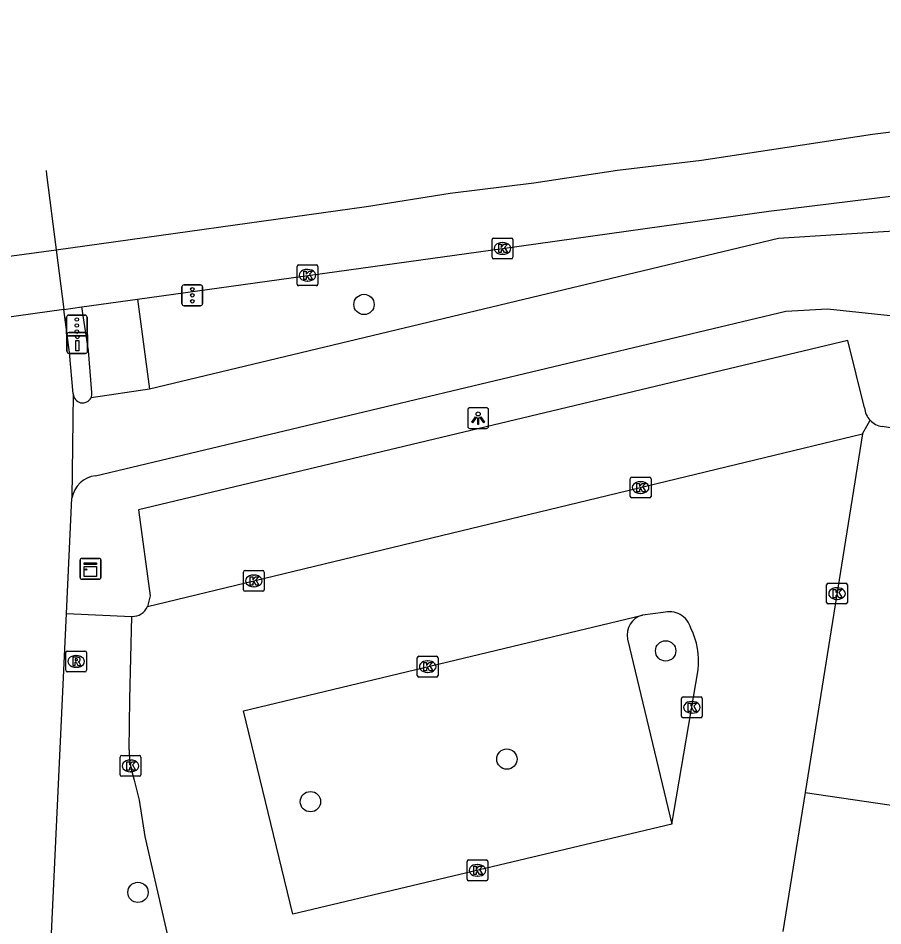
# Model space of a CAD drawing. Extents: x 158038 to 159242, y 380133 to 381214.
# Drawn here: x 158563.26 to 158604.88, y 381109.65 to 381153.34 of the extents above; entities that cross this region are included whole.
import ezdxf

# ---------------------------------------------------------------- set-up
doc = ezdxf.new("R2010")
doc.units = 0
for name, color, linetype in [('IMGEO_Boom', 7, 'Continuous'), ('IMGEO_Drukknoppaal', 7, 'Continuous'), ('IMGEO_Fietspad_open', 7, 'Continuous'), ('IMGEO_Kast', 7, 'Continuous'), ('IMGEO_Kolk', 7, 'Continuous'), ('IMGEO_Lichtpunt', 7, 'Continuous'), ('IMGEO_Parkeervlak_open', 7, 'Continuous'), ('IMGEO_Rijbaan_lokaal_open', 7, 'Continuous'), ('IMGEO_Rijbaan_regionaal_gesloten', 7, 'Continuous'), ('IMGEO_Rioolput', 7, 'Continuous'), ('IMGEO_Verkeersregelinstallatiepaal', 7, 'Continuous'), ('IMGEO_Voetpad_open', 7, 'Continuous')]:
    doc.layers.add(name, color=color, linetype=linetype)

msp = doc.modelspace()

# ---------------------------------------------------------------- linework, layer by layer
at = {"layer": 'IMGEO_Boom'}
for centre in [(158579.905, 381139.56), (158594.423, 381122.882), (158586.78, 381117.675), (158577.325, 381115.625), (158569.026, 381111.259)]:
    msp.add_circle(centre, 0.489, dxfattribs=at)
at = {"layer": 'IMGEO_Drukknoppaal'}
for p, q in [((158565.609, 381137.304), (158565.609, 381138.104)), ((158565.609, 381138.104), (158565.609, 381137.304)), ((158565.709, 381138.204), (158566.499, 381138.204)), ((158566.499, 381138.204), (158565.709, 381138.204)), ((158566.599, 381138.104), (158566.599, 381137.304)), ((158566.599, 381137.304), (158566.599, 381138.104)), ((158566.499, 381137.204), (158565.709, 381137.204)), ((158565.709, 381137.204), (158566.499, 381137.204))]:
    msp.add_line(p, q, dxfattribs=at)
msp.add_lwpolyline([(158566.179, 381137.829), (158566.179, 381137.329), (158566.029, 381137.329), (158566.029, 381137.829), (158566.179, 381137.829)], dxfattribs=at)
msp.add_circle((158566.104, 381137.994), 0.085, dxfattribs=at)
for centre, start, end in [((158565.709, 381138.104), 90, 180), ((158565.709, 381138.104), 90, 180), ((158566.499, 381138.104), 0, 90), ((158566.499, 381138.104), 360, 90), ((158565.709, 381137.304), 180, 270), ((158565.709, 381137.304), 180, 270), ((158566.499, 381137.304), 270, 0), ((158566.499, 381137.304), 270, 0)]:
    msp.add_arc(centre, 0.1, start, end, dxfattribs=at)
at = {"layer": 'IMGEO_Fietspad_open'}
for points in [[(158616.805, 381144.317), (158615.651, 381144.192), (158605.659, 381143.104), (158599.855, 381142.736), (158569.587, 381135.484)], [(158565.911, 381135.255), (158565.738, 381137.243), (158565.451, 381139.318)], [(158566.987, 381131.316), (158600.202, 381139.236), (158602.211, 381139.343), (158610.509, 381138.46), (158611.362, 381137.896)], [(158569.587, 381135.484), (158566.766, 381135.071)], [(158565.911, 381135.255), (158565.848, 381130.24)], [(158565.585, 381124.679), (158565.848, 381130.24)], [(158564.827, 381108.642), (158564.841, 381108.942), (158565.585, 381124.679)]]:
    msp.add_lwpolyline(points, dxfattribs=at)
for centre, radius, start, end in [((158566.362, 381135.271), 0.451, 182.0271, 333.6827), ((158567.149, 381130.004), 1.322, 97.029, 169.7126)]:
    msp.add_arc(centre, radius, start, end, dxfattribs=at)
at = {"layer": 'IMGEO_Kast'}
for p, q in [((158566.241, 381126.411), (158566.241, 381127.252)), ((158566.241, 381127.252), (158566.241, 381126.411)), ((158566.316, 381127.336), (158567.157, 381127.336)), ((158567.157, 381127.336), (158566.316, 381127.336)), ((158567.241, 381127.261), (158567.241, 381126.42)), ((158567.241, 381126.42), (158567.241, 381127.261)), ((158567.166, 381126.336), (158566.325, 381126.336)), ((158566.325, 381126.336), (158567.166, 381126.336))]:
    msp.add_line(p, q, dxfattribs=at)
for points in [[(158566.436, 381127.126), (158567.036, 381127.126), (158567.036, 381127.041), (158566.436, 381127.041), (158566.436, 381127.126)], [(158566.436, 381126.951), (158567.036, 381126.951), (158567.036, 381126.462), (158566.436, 381126.462), (158566.436, 381126.951)]]:
    msp.add_lwpolyline(points, dxfattribs=at)
msp.add_circle((158566.52, 381126.8), 0.0377, dxfattribs=at)
for centre, start, end in [((158566.319, 381127.258), 92.4484, 184.2845), ((158566.319, 381127.258), 92.4484, 184.2845), ((158567.163, 381127.258), 2.4484, 94.2845), ((158567.163, 381127.258), 2.4484, 94.2845), ((158566.319, 381126.414), 182.4484, 274.2845), ((158566.319, 381126.414), 182.4484, 274.2845), ((158567.163, 381126.414), 272.4484, 4.2845), ((158567.163, 381126.414), 272.4484, 4.2845)]:
    msp.add_arc(centre, 0.0779, start, end, dxfattribs=at)
at = {"layer": 'IMGEO_Kolk'}
for p, q in [((158586.142, 381142.757), (158586.994, 381142.757)), ((158586.067, 381141.831), (158586.067, 381142.683)), ((158586.555, 381142.537), (158586.58, 381142.537)), ((158587.068, 381142.683), (158587.068, 381141.831)), ((158586.578, 381141.977), (158586.553, 381141.977)), ((158576.684, 381140.538), (158576.684, 381141.39)), ((158576.759, 381141.464), (158577.611, 381141.464)), ((158577.685, 381141.39), (158577.685, 381140.538)), ((158586.994, 381141.757), (158586.142, 381141.757)), ((158577.172, 381141.244), (158577.197, 381141.244)), ((158577.195, 381140.684), (158577.17, 381140.684)), ((158577.611, 381140.464), (158576.759, 381140.464)), ((158592.717, 381130.321), (158592.717, 381131.173)), ((158592.792, 381131.247), (158593.644, 381131.247)), ((158593.205, 381131.027), (158593.23, 381131.027)), ((158593.718, 381131.173), (158593.718, 381130.321)), ((158593.228, 381130.467), (158593.203, 381130.467)), ((158593.644, 381130.247), (158592.792, 381130.247)), ((158574.104, 381125.827), (158574.104, 381126.679)), ((158574.179, 381126.753), (158575.031, 381126.753)), ((158574.592, 381126.533), (158574.617, 381126.533)), ((158575.105, 381126.679), (158575.105, 381125.827)), ((158602.244, 381126.141), (158603.096, 381126.141)), ((158575.031, 381125.753), (158574.179, 381125.753)), ((158574.615, 381125.973), (158574.59, 381125.973)), ((158602.169, 381125.215), (158602.169, 381126.067)), ((158602.657, 381125.921), (158602.682, 381125.921)), ((158603.17, 381126.067), (158603.17, 381125.215)), ((158602.68, 381125.361), (158602.655, 381125.361)), ((158603.096, 381125.141), (158602.244, 381125.141)), ((158582.543, 381122.625), (158583.395, 381122.625)), ((158582.468, 381121.699), (158582.468, 381122.551)), ((158582.956, 381122.405), (158582.981, 381122.405)), ((158583.469, 381122.551), (158583.469, 381121.699)), ((158582.979, 381121.845), (158582.954, 381121.845)), ((158583.395, 381121.625), (158582.543, 381121.625)), ((158595.185, 381119.741), (158595.185, 381120.593)), ((158595.26, 381120.667), (158596.112, 381120.667)), ((158595.673, 381120.447), (158595.698, 381120.447)), ((158596.186, 381120.593), (158596.186, 381119.741)), ((158596.112, 381119.667), (158595.26, 381119.667)), ((158595.696, 381119.887), (158595.671, 381119.887)), ((158568.242, 381117.847), (158569.094, 381117.847)), ((158568.167, 381116.921), (158568.167, 381117.773)), ((158568.655, 381117.627), (158568.68, 381117.627)), ((158569.168, 381117.773), (158569.168, 381116.921)), ((158568.678, 381117.067), (158568.653, 381117.067)), ((158569.094, 381116.847), (158568.242, 381116.847)), ((158584.864, 381111.893), (158584.864, 381112.745)), ((158584.939, 381112.819), (158585.791, 381112.819)), ((158585.352, 381112.599), (158585.377, 381112.599)), ((158585.865, 381112.745), (158585.865, 381111.893)), ((158585.791, 381111.819), (158584.939, 381111.819)), ((158585.375, 381112.039), (158585.35, 381112.039))]:
    msp.add_line(p, q, dxfattribs=at)
for points in [[(158586.142, 381142.757), (158586.994, 381142.757)], [(158586.067, 381141.831), (158586.067, 381142.683)], [(158586.388, 381142.457), (158586.511, 381142.457), (158586.511, 381142.306), (158586.641, 381142.457), (158586.805, 381142.457), (158586.659, 381142.306), (158586.812, 381142.057), (158586.66, 381142.057), (158586.575, 381142.221), (158586.511, 381142.154), (158586.511, 381142.057), (158586.388, 381142.057), (158586.388, 381142.457)], [(158587.068, 381142.683), (158587.068, 381141.831)], [(158576.684, 381140.538), (158576.684, 381141.39)], [(158576.759, 381141.464), (158577.611, 381141.464)], [(158577.685, 381141.39), (158577.685, 381140.538)], [(158586.994, 381141.757), (158586.142, 381141.757)], [(158577.005, 381141.164), (158577.128, 381141.164), (158577.128, 381141.013), (158577.258, 381141.164), (158577.422, 381141.164), (158577.276, 381141.013), (158577.429, 381140.764), (158577.277, 381140.764), (158577.192, 381140.928), (158577.128, 381140.861), (158577.128, 381140.764), (158577.005, 381140.764), (158577.005, 381141.164)], [(158577.611, 381140.464), (158576.759, 381140.464)], [(158592.717, 381130.321), (158592.717, 381131.173)], [(158592.792, 381131.247), (158593.644, 381131.247)], [(158593.038, 381130.947), (158593.161, 381130.947), (158593.161, 381130.796), (158593.291, 381130.947), (158593.455, 381130.947), (158593.309, 381130.796), (158593.462, 381130.547), (158593.31, 381130.547), (158593.225, 381130.711), (158593.161, 381130.644), (158593.161, 381130.547), (158593.038, 381130.547), (158593.038, 381130.947)], [(158593.718, 381131.173), (158593.718, 381130.321)], [(158593.644, 381130.247), (158592.792, 381130.247)], [(158574.104, 381125.827), (158574.104, 381126.679)], [(158574.179, 381126.753), (158575.031, 381126.753)], [(158575.105, 381126.679), (158575.105, 381125.827)], [(158574.425, 381126.453), (158574.548, 381126.453), (158574.548, 381126.302), (158574.678, 381126.453), (158574.842, 381126.453), (158574.696, 381126.302), (158574.849, 381126.053), (158574.697, 381126.053), (158574.612, 381126.217), (158574.548, 381126.15), (158574.548, 381126.053), (158574.425, 381126.053), (158574.425, 381126.453)], [(158602.244, 381126.141), (158603.096, 381126.141)], [(158575.031, 381125.753), (158574.179, 381125.753)], [(158602.169, 381125.215), (158602.169, 381126.067)], [(158602.49, 381125.841), (158602.613, 381125.841), (158602.613, 381125.69), (158602.743, 381125.841), (158602.907, 381125.841), (158602.761, 381125.69), (158602.914, 381125.441), (158602.762, 381125.441), (158602.677, 381125.605), (158602.613, 381125.538), (158602.613, 381125.441), (158602.49, 381125.441), (158602.49, 381125.841)], [(158603.17, 381126.067), (158603.17, 381125.215)], [(158603.096, 381125.141), (158602.244, 381125.141)], [(158582.543, 381122.625), (158583.395, 381122.625)], [(158582.468, 381121.699), (158582.468, 381122.551)], [(158582.789, 381122.325), (158582.912, 381122.325), (158582.912, 381122.174), (158583.042, 381122.325), (158583.206, 381122.325), (158583.06, 381122.174), (158583.213, 381121.925), (158583.061, 381121.925), (158582.976, 381122.089), (158582.912, 381122.022), (158582.912, 381121.925), (158582.789, 381121.925), (158582.789, 381122.325)], [(158583.469, 381122.551), (158583.469, 381121.699)], [(158583.395, 381121.625), (158582.543, 381121.625)], [(158595.185, 381119.741), (158595.185, 381120.593)], [(158595.26, 381120.667), (158596.112, 381120.667)], [(158596.186, 381120.593), (158596.186, 381119.741)], [(158595.506, 381120.367), (158595.629, 381120.367), (158595.629, 381120.216), (158595.759, 381120.367), (158595.923, 381120.367), (158595.777, 381120.216), (158595.93, 381119.967), (158595.778, 381119.967), (158595.693, 381120.131), (158595.629, 381120.064), (158595.629, 381119.967), (158595.506, 381119.967), (158595.506, 381120.367)], [(158596.112, 381119.667), (158595.26, 381119.667)], [(158568.242, 381117.847), (158569.094, 381117.847)], [(158568.167, 381116.921), (158568.167, 381117.773)], [(158568.488, 381117.547), (158568.611, 381117.547), (158568.611, 381117.396), (158568.741, 381117.547), (158568.905, 381117.547), (158568.759, 381117.396), (158568.912, 381117.147), (158568.76, 381117.147), (158568.675, 381117.311), (158568.611, 381117.244), (158568.611, 381117.147), (158568.488, 381117.147), (158568.488, 381117.547)], [(158569.168, 381117.773), (158569.168, 381116.921)], [(158569.094, 381116.847), (158568.242, 381116.847)], [(158584.864, 381111.893), (158584.864, 381112.745)], [(158584.939, 381112.819), (158585.791, 381112.819)], [(158585.865, 381112.745), (158585.865, 381111.893)], [(158585.185, 381112.519), (158585.308, 381112.519), (158585.308, 381112.368), (158585.438, 381112.519), (158585.602, 381112.519), (158585.456, 381112.368), (158585.609, 381112.119), (158585.457, 381112.119), (158585.372, 381112.283), (158585.308, 381112.216), (158585.308, 381112.119), (158585.185, 381112.119), (158585.185, 381112.519)], [(158585.791, 381111.819), (158584.939, 381111.819)]]:
    msp.add_lwpolyline(points, dxfattribs=at)
for centre, start, end in [((158586.144, 381142.681), 91.552, 178.448), ((158586.144, 381142.681), 91.552, 178.448), ((158586.992, 381142.681), 1.552, 88.448), ((158586.992, 381142.681), 1.552, 88.448), ((158586.144, 381141.833), 181.552, 268.448), ((158586.144, 381141.833), 181.552, 268.448), ((158586.992, 381141.833), 271.552, 358.448), ((158586.992, 381141.833), 271.552, 358.448), ((158576.761, 381141.388), 91.552, 178.448), ((158576.761, 381141.388), 91.552, 178.448), ((158577.609, 381141.388), 1.552, 88.448), ((158577.609, 381141.388), 1.552, 88.448), ((158576.761, 381140.54), 181.552, 268.448), ((158576.761, 381140.54), 181.552, 268.448), ((158577.609, 381140.54), 271.552, 358.448), ((158577.609, 381140.54), 271.552, 358.448), ((158592.794, 381131.171), 91.552, 178.448), ((158592.794, 381131.171), 91.552, 178.448), ((158593.642, 381131.171), 1.552, 88.448), ((158593.642, 381131.171), 1.552, 88.448), ((158592.794, 381130.323), 181.552, 268.448), ((158592.794, 381130.323), 181.552, 268.448), ((158593.642, 381130.323), 271.552, 358.448), ((158593.642, 381130.323), 271.552, 358.448), ((158574.181, 381126.677), 91.552, 178.448), ((158574.181, 381126.677), 91.552, 178.448), ((158575.029, 381126.677), 1.552, 88.448), ((158575.029, 381126.677), 1.552, 88.448), ((158602.246, 381126.065), 91.552, 178.448), ((158602.246, 381126.065), 91.552, 178.448), ((158603.094, 381126.065), 1.552, 88.448), ((158603.094, 381126.065), 1.552, 88.448), ((158574.181, 381125.829), 181.552, 268.448), ((158574.181, 381125.829), 181.552, 268.448), ((158575.029, 381125.829), 271.552, 358.448), ((158575.029, 381125.829), 271.552, 358.448), ((158602.246, 381125.217), 181.552, 268.448), ((158602.246, 381125.217), 181.552, 268.448), ((158603.094, 381125.217), 271.552, 358.448), ((158603.094, 381125.217), 271.552, 358.448), ((158582.545, 381122.549), 91.552, 178.448), ((158582.545, 381122.549), 91.552, 178.448), ((158583.393, 381122.549), 1.552, 88.448), ((158583.393, 381122.549), 1.552, 88.448), ((158582.545, 381121.701), 181.552, 268.448), ((158582.545, 381121.701), 181.552, 268.448), ((158583.393, 381121.701), 271.552, 358.448), ((158583.393, 381121.701), 271.552, 358.448), ((158595.262, 381120.591), 91.552, 178.448), ((158595.262, 381120.591), 91.552, 178.448), ((158596.11, 381120.591), 1.552, 88.448), ((158596.11, 381120.591), 1.552, 88.448), ((158595.262, 381119.743), 181.552, 268.448), ((158595.262, 381119.743), 181.552, 268.448), ((158596.11, 381119.743), 271.552, 358.448), ((158596.11, 381119.743), 271.552, 358.448), ((158568.244, 381117.771), 91.552, 178.448), ((158568.244, 381117.771), 91.552, 178.448), ((158569.092, 381117.771), 1.552, 88.448), ((158569.092, 381117.771), 1.552, 88.448), ((158568.244, 381116.923), 181.552, 268.448), ((158568.244, 381116.923), 181.552, 268.448), ((158569.092, 381116.923), 271.552, 358.448), ((158569.092, 381116.923), 271.552, 358.448), ((158584.941, 381112.743), 91.552, 178.448), ((158584.941, 381112.743), 91.552, 178.448), ((158585.789, 381112.743), 1.552, 88.448), ((158585.789, 381112.743), 1.552, 88.448), ((158584.941, 381111.895), 181.552, 268.448), ((158584.941, 381111.895), 181.552, 268.448), ((158585.789, 381111.895), 271.552, 358.448), ((158585.789, 381111.895), 271.552, 358.448)]:
    msp.add_arc(centre, 0.0765, start, end, dxfattribs=at)
for centre, major_axis, ratio, start_param, end_param in [((158586.554, 381142.257), (-0.387, 0.002), 0.722429, 4.712389, 7.853982), ((158586.579, 381142.257), (-0.39, 0.002), 0.717154, 1.570796, 4.712389), ((158577.171, 381140.964), (-0.387, 0.002), 0.722429, 4.712389, 7.853982), ((158577.196, 381140.964), (-0.39, 0.002), 0.717154, 1.570796, 4.712389), ((158593.204, 381130.747), (-0.387, 0.002), 0.722429, 4.712389, 7.853982), ((158593.229, 381130.747), (-0.39, 0.002), 0.717154, 1.570796, 4.712389), ((158574.591, 381126.253), (-0.387, 0.002), 0.722429, 4.712389, 7.853982), ((158574.616, 381126.253), (-0.39, 0.002), 0.717154, 1.570796, 4.712389), ((158602.656, 381125.641), (-0.387, 0.002), 0.722429, 4.712389, 7.853982), ((158602.681, 381125.641), (-0.39, 0.002), 0.717154, 1.570796, 4.712389), ((158582.955, 381122.125), (-0.387, 0.002), 0.722429, 4.712389, 7.853982), ((158582.98, 381122.125), (-0.39, 0.002), 0.717154, 1.570796, 4.712389), ((158595.672, 381120.167), (-0.387, 0.002), 0.722429, 4.712389, 7.853982), ((158595.697, 381120.167), (-0.39, 0.002), 0.717154, 1.570796, 4.712389), ((158568.654, 381117.347), (-0.387, 0.002), 0.722429, 4.712389, 7.853982), ((158568.679, 381117.347), (-0.39, 0.002), 0.717154, 1.570796, 4.712389), ((158585.351, 381112.319), (-0.387, 0.002), 0.722429, 4.712389, 7.853982), ((158585.376, 381112.319), (-0.39, 0.002), 0.717154, 1.570796, 4.712389)]:
    msp.add_ellipse(centre, major_axis=major_axis, ratio=ratio, start_param=start_param, end_param=end_param, dxfattribs=at)
at = {"layer": 'IMGEO_Lichtpunt'}
for p, q in [((158584.899, 381134.492), (158584.899, 381133.685)), ((158584.899, 381134.492), (158584.899, 381133.685)), ((158585.801, 381134.587), (158584.993, 381134.587)), ((158585.801, 381134.587), (158584.993, 381134.587)), ((158585.895, 381133.685), (158585.895, 381134.492)), ((158585.895, 381133.685), (158585.895, 381134.492)), ((158584.993, 381133.591), (158585.801, 381133.591)), ((158584.993, 381133.591), (158585.801, 381133.591))]:
    msp.add_line(p, q, dxfattribs=at)
for points in [[(158585.273, 381134.156), (158585.312, 381134.128), (158585.124, 381133.866), (158585.086, 381133.893), (158585.273, 381134.156)], [(158585.375, 381134.108), (158585.422, 381134.108), (158585.422, 381133.786), (158585.375, 381133.786), (158585.375, 381134.108)], [(158585.485, 381134.128), (158585.523, 381134.155), (158585.71, 381133.893), (158585.671, 381133.865), (158585.485, 381134.128)]]:
    msp.add_lwpolyline(points, dxfattribs=at)
msp.add_circle((158585.398, 381134.29), 0.0994, dxfattribs=at)
for centre, start, end in [((158584.993, 381134.492), 90, 180), ((158584.993, 381134.492), 90, 180), ((158585.801, 381134.492), 0, 90), ((158585.801, 381134.492), 0, 90), ((158584.993, 381133.685), 180, 270), ((158584.993, 381133.685), 180, 270), ((158585.801, 381133.685), 270, 0), ((158585.801, 381133.685), 270, 360)]:
    msp.add_arc(centre, 0.0946, start, end, dxfattribs=at)
at = {"layer": 'IMGEO_Parkeervlak_open'}
for points in [[(158603.9, 381133.324), (158604.262, 381133.987)], [(158592.588, 381123.443), (158594.723, 381114.544)]]:
    msp.add_lwpolyline(points, dxfattribs=at)
msp.add_arc((158593.541, 381123.657), 0.977, 103.8665, 192.6824, dxfattribs=at)
at = {"layer": 'IMGEO_Rijbaan_lokaal_open'}
for points in [[(158569.477, 381125.013), (158603.9, 381133.324)], [(158603.9, 381133.324), (158601.134, 381116.072)], [(158568.602, 381118.118), (158568.631, 381120.556), (158568.738, 381124.542)], [(158594.723, 381114.544), (158576.476, 381110.204), (158574.107, 381120.001), (158593.307, 381124.606)], [(158594.3, 381124.727), (158593.307, 381124.606)], [(158594.723, 381114.544), (158595.983, 381121.978)], [(158572.139, 381101.894), (158569.374, 381113.946), (158569.095, 381115.699), (158568.851, 381116.656)], [(158601.134, 381116.072), (158600.059, 381109.371)]]:
    msp.add_lwpolyline(points, dxfattribs=at)
for centre, radius, start, end in [((158568.768, 381125.31), 0.768, 267.7358, 337.2868), ((158594.599, 381123.707), 1.063, 14.6107, 106.3465), ((158592.656, 381122.417), 3.355, 352.4878, 27.6721), ((158572.836, 381118.087), 4.235, 179.5803, 199.7508)]:
    msp.add_arc(centre, radius, start, end, dxfattribs=at)
at = {"layer": 'IMGEO_Rijbaan_regionaal_gesloten'}
for points in [[(158565.089, 381142.184), (158580.025, 381144.281), (158584.045, 381144.912), (158588.083, 381145.408), (158592.105, 381146.025), (158596.145, 381146.511), (158600.263, 381147.137), (158604.381, 381147.763), (158608.514, 381148.277), (158612.413, 381148.761), (158616.514, 381149.387), (158620.614, 381150.012), (158624.729, 381150.529), (158628.827, 381151.172), (158634.872, 381151.953), (158638.96, 381152.551), (158645.463, 381153.341)], [(158569.005, 381139.818), (158586.564, 381142.257), (158599.383, 381144.051), (158609.427, 381145.279), (158619.38, 381146.794), (158621.269, 381147.082)], [(158564.605, 381146.012), (158564.629, 381145.818), (158565.089, 381142.184)], [(158539.597, 381138.746), (158565.089, 381142.184)], [(158565.089, 381142.184), (158565.451, 381139.318)], [(158566.328, 381139.441), (158569.005, 381139.818)], [(158565.451, 381139.318), (158562.466, 381138.897)], [(158565.451, 381139.318), (158566.328, 381139.441)]]:
    msp.add_lwpolyline(points, dxfattribs=at)
at = {"layer": 'IMGEO_Rioolput'}
for p, q in [((158565.549, 381121.95), (158565.549, 381122.802)), ((158565.624, 381122.876), (158566.476, 381122.876)), ((158566.037, 381122.656), (158566.062, 381122.656)), ((158566.55, 381122.802), (158566.55, 381121.95)), ((158566.476, 381121.876), (158565.624, 381121.876)), ((158566.06, 381122.096), (158566.035, 381122.096))]:
    msp.add_line(p, q, dxfattribs=at)
for points in [[(158565.549, 381121.95), (158565.549, 381122.802)], [(158565.624, 381122.876), (158566.476, 381122.876)], [(158566.55, 381122.802), (158566.55, 381121.95)], [(158566.138, 381122.574), (158565.886, 381122.576), (158565.886, 381122.176)], [(158565.886, 381122.176), (158566.01, 381122.176), (158566.01, 381122.338), (158566.021, 381122.338)], [(158566.064, 381122.495), (158566.01, 381122.495), (158566.01, 381122.414)], [(158566.01, 381122.414), (158566.062, 381122.414)], [(158566.068, 381122.309), (158566.139, 381122.176), (158566.279, 381122.176), (158566.214, 381122.302)], [(158566.476, 381121.876), (158565.624, 381121.876)]]:
    msp.add_lwpolyline(points, dxfattribs=at)
for centre, radius, start, end in [((158565.626, 381122.8), 0.0765, 91.552, 178.448), ((158565.626, 381122.8), 0.0765, 91.552, 178.448), ((158566.474, 381122.8), 0.0765, 1.552, 88.448), ((158566.474, 381122.8), 0.0765, 1.552, 88.448), ((158566.02, 381122.285), 0.0533, 26.0293, 88.6989), ((158566.046, 381122.603), 0.19, 274.7715, 282.9687), ((158566.07, 381122.399), 0.0964, 77.0061, 93.1865), ((158566.084, 381122.456), 0.0378, 276.6634, 79.6772), ((158566.137, 381122.464), 0.109, 350.3612, 89.416), ((158566.135, 381122.464), 0.112, 277.5842, 350.9817), ((158566.119, 381122.249), 0.108, 29.5134, 73.7905), ((158565.626, 381121.952), 0.0765, 181.552, 268.448), ((158565.626, 381121.952), 0.0765, 181.552, 268.448), ((158566.474, 381121.952), 0.0765, 271.552, 358.448), ((158566.474, 381121.952), 0.0765, 271.552, 358.448)]:
    msp.add_arc(centre, radius, start, end, dxfattribs=at)
for centre, major_axis, ratio, start_param, end_param in [((158566.036, 381122.376), (-0.387, 0.002), 0.722429, 4.712389, 7.853982), ((158566.061, 381122.376), (-0.39, 0.002), 0.717154, 1.570796, 4.712389)]:
    msp.add_ellipse(centre, major_axis=major_axis, ratio=ratio, start_param=start_param, end_param=end_param, dxfattribs=at)
at = {"layer": 'IMGEO_Verkeersregelinstallatiepaal'}
for p, q in [((158571.143, 381139.6), (158571.143, 381140.4)), ((158571.143, 381140.4), (158571.143, 381139.6)), ((158571.243, 381140.5), (158572.033, 381140.5)), ((158572.033, 381140.5), (158571.243, 381140.5)), ((158572.133, 381140.4), (158572.133, 381139.6)), ((158572.133, 381139.6), (158572.133, 381140.4)), ((158572.033, 381139.5), (158571.243, 381139.5)), ((158571.243, 381139.5), (158572.033, 381139.5)), ((158565.59, 381138.144), (158565.59, 381138.944)), ((158565.59, 381138.944), (158565.59, 381138.144)), ((158565.69, 381139.044), (158566.48, 381139.044)), ((158566.48, 381139.044), (158565.69, 381139.044)), ((158566.58, 381138.944), (158566.58, 381138.144)), ((158566.58, 381138.144), (158566.58, 381138.944)), ((158566.48, 381138.044), (158565.69, 381138.044)), ((158565.69, 381138.044), (158566.48, 381138.044))]:
    msp.add_line(p, q, dxfattribs=at)
for centre in [(158571.638, 381140.29), (158571.638, 381140), (158571.638, 381139.71), (158566.085, 381138.834), (158566.085, 381138.544), (158566.085, 381138.254)]:
    msp.add_circle(centre, 0.085, dxfattribs=at)
for centre, start, end in [((158571.243, 381140.4), 90, 180), ((158571.243, 381140.4), 90, 180), ((158572.033, 381140.4), 0, 90), ((158572.033, 381140.4), 360, 90), ((158571.243, 381139.6), 180, 270), ((158571.243, 381139.6), 180, 270), ((158572.033, 381139.6), 270, 0), ((158572.033, 381139.6), 270, 0), ((158565.69, 381138.944), 90, 180), ((158565.69, 381138.944), 90, 180), ((158566.48, 381138.944), 0, 90), ((158566.48, 381138.944), 360, 90), ((158565.69, 381138.144), 180, 270), ((158565.69, 381138.144), 180, 270), ((158566.48, 381138.144), 270, 0), ((158566.48, 381138.144), 270, 0)]:
    msp.add_arc(centre, 0.1, start, end, dxfattribs=at)
at = {"layer": 'IMGEO_Voetpad_open'}
for points in [[(158569.005, 381139.818), (158569.587, 381135.484)], [(158566.81, 381135.318), (158566.637, 381137.344), (158566.328, 381139.441)], [(158603.994, 381134.582), (158603.184, 381137.826), (158569.049, 381129.679), (158569.62, 381125.532), (158569.477, 381125.013)], [(158601.134, 381116.072), (158605.718, 381115.388), (158608.549, 381133.112), (158604.84, 381133.686)], [(158565.585, 381124.679), (158568.738, 381124.542)]]:
    msp.add_lwpolyline(points, dxfattribs=at)
for centre, radius, start, end in [((158566.345, 381135.273), 0.467, 334.307, 5.4918), ((158604.988, 381134.672), 0.998, 185.1699, 223.3256), ((158604.988, 381134.675), 1, 223.4786, 261.5039)]:
    msp.add_arc(centre, radius, start, end, dxfattribs=at)

doc.saveas('drawing.dxf')
